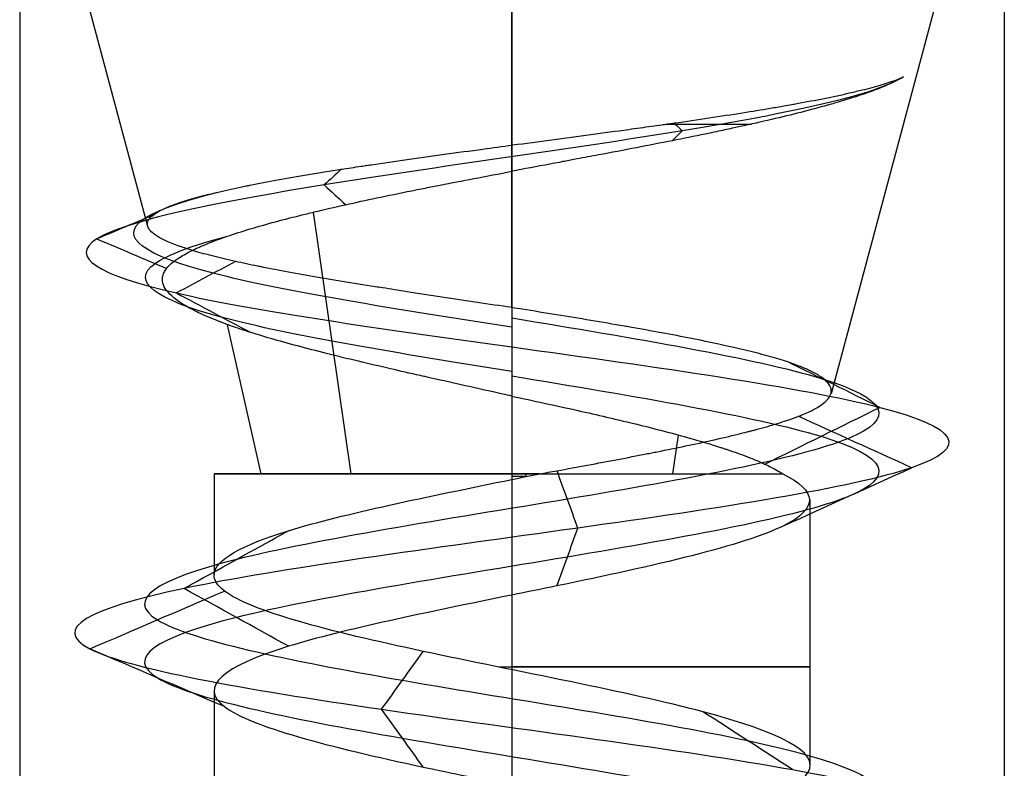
# Model space of a CAD drawing. Header units: millimetres. Extents: x -429 to 422, y -262 to 259.
# Tile 435 of 656: x -134 to -128, y 197 to 202. Entities that reach past the tile are written whole.
import ezdxf

# ---------------------------------------------------------------- set-up
doc = ezdxf.new("R2010")
doc.units = ezdxf.units.MM
doc.layers.add('Default', color=7, linetype='Continuous', true_color=0x000000)

msp = doc.modelspace()

# ---------------------------------------------------------------- linework, layer by layer
at = {"layer": 'Default', "color": 9, "true_color": 0xbebcba}
for p, q in [((-133.347, 200.5283, 776.8222), (-133.8319, 202.3376, 776.8222)), ((-131.1274, 201.0239, 779.1747), (-131.1274, 202.3376, 779.5267)), ((-131.1274, 200.0336, 774.735), (-131.1274, 202.3376, 774.1177)), ((-129.1803, 199.5108, 776.8222), (-128.4229, 202.3376, 776.8222)), ((-132.1073, 199.0212, 778.351), (-132.3379, 200.6155, 778.7107)), ((-132.6562, 199.0212, 775.8423), (-132.8611, 199.9297, 775.7109)), ((-130.1475, 199.0212, 775.2934), (-130.1133, 199.2571, 775.2402)), ((-132.9433, 199.0212, 776.8222), (-132.9427, 198.4078, 776.8222)), ((-131.1274, 199.0212, 775.0063), (-131.1274, 197.8285, 775.0063)), ((-129.3115, 198.862, 776.8222), (-129.3115, 197.2475, 776.8222)), ((-132.9433, 197.702, 776.8222), (-132.9433, 196.0887, 776.8222))]:
    msp.add_line(p, q, dxfattribs=at)
at = {"layer": 'Default', "color": 9, "true_color": 0xbebcba, "extrusion": (0, 1, 0)}
msp.add_arc((131.1274, 776.8222, 201.1519), 2.3868, 113.11621, 127.68407, dxfattribs=at)
at = {"layer": 'Default', "color": 9, "true_color": 0xbebcba, "extrusion": (0, -1, 0)}
for centre, start, end in [((-131.1274, 776.8222, -199.0212), 90, 180), ((-131.1274, 776.8222, -199.0212), 180, 335.32381), ((-131.1274, 776.8222, -199.0212), 84.67619, 90), ((-131.1274, 776.8222, -197.845), 267.44382, 90)]:
    msp.add_arc(centre, 1.8159, start, end, dxfattribs=at)
at = {"layer": 'Default'}
for points in [[(-134.1274, 208.0648, 776.8222), (-134.1274, 201.5648, 776.8222), (-134.1274, 195.0648, 776.8222)], [(-131.1274, 208.0648, 779.8222), (-131.1274, 201.5648, 779.8222), (-131.1274, 195.0648, 779.8222)], [(-131.1274, 208.0648, 773.8222), (-131.1274, 201.5648, 773.8222), (-131.1274, 195.0648, 773.8222)], [(-128.1274, 208.0648, 776.8222), (-128.1274, 201.5648, 776.8222), (-128.1274, 195.0648, 776.8222)]]:
    msp.add_open_spline(points, degree=2, dxfattribs=at)
at = {"layer": 'Default', "color": 9, "true_color": 0xbebcba}
for points, degree in [([(-128.7417, 201.4394, 777.4377), (-128.9116, 201.3297, 778.1504), (-129.9302, 201.1103, 779.4209), (-132.4209, 200.7812, 779.4273), (-134.0123, 200.4521, 777.4611), (-133.4699, 200.123, 774.9482), (-131.92, 199.9036, 774.1698), (-131.1274, 199.7939, 774.1563)], 3), ([(-130.1381, 201.1578, 778.9998), (-130.1223, 201.142, 779.0347), (-130.1065, 201.1261, 779.0695), (-130.0907, 201.1103, 779.1043)], 3), ([(-130.0907, 201.1103, 779.1043), (-130.1105, 201.0905, 779.0607), (-130.1303, 201.0707, 779.0172), (-130.15, 201.0509, 778.9736)], 3), ([(-131.1274, 200.8644, 779.132), (-131.1274, 200.9441, 779.1534), (-131.1274, 201.0239, 779.1747)], 2), ([(-132.1671, 200.877, 778.8917), (-132.2017, 200.845, 778.9607), (-132.2364, 200.8131, 779.0296), (-132.271, 200.7812, 779.0985)], 3), ([(-131.1274, 200.8644, 779.132), (-131.1274, 199.9428, 778.885), (-131.1274, 199.0212, 778.6381)], 2), ([(-132.271, 200.7812, 779.0985), (-132.2277, 200.7413, 779.0123), (-132.1843, 200.7013, 778.926), (-132.141, 200.6614, 778.8397)], 3), ([(-133.3171, 200.5959, 777.2965), (-133.4303, 200.5479, 777.321), (-133.5435, 200.5, 777.3455), (-133.6567, 200.4521, 777.37)], 3), ([(-133.6567, 200.4521, 777.37), (-133.5151, 200.3922, 777.3393), (-133.3736, 200.3323, 777.3087), (-133.232, 200.2723, 777.278)], 3), ([(-132.8122, 200.3148, 775.4633), (-132.9324, 200.2508, 775.3663), (-133.0526, 200.1869, 775.2694), (-133.1728, 200.123, 775.1724)], 3), ([(-133.1728, 200.123, 775.1724), (-133.0226, 200.0431, 775.2936), (-132.8723, 199.9632, 775.4148), (-132.7221, 199.8833, 775.536)], 3), ([(-131.1274, 200.0336, 774.735), (-131.1274, 199.9138, 774.4457), (-131.1274, 199.7939, 774.1563)], 2), ([(-131.1274, 199.9705, 774.5826), (-130.3832, 199.8479, 774.5826), (-128.9076, 199.6027, 775.3829), (-128.7127, 199.2349, 777.9095), (-130.7298, 198.8671, 779.438), (-133.108, 198.4993, 778.5775), (-133.6769, 198.1315, 776.1114), (-131.9147, 197.7638, 774.2956), (-129.4331, 197.396, 774.7891), (-128.5001, 197.0282, 777.1412), (-129.9688, 196.6604, 779.2017), (-132.4965, 196.2926, 779.0871), (-133.7727, 195.9248, 776.9021), (-132.6308, 195.5571, 774.6442), (-130.1146, 195.1893, 774.3771), (-128.5242, 194.8215, 776.3452), (-129.3134, 194.4537, 778.7493), (-131.7607, 194.0859, 779.3918), (-133.6292, 193.7181, 777.6855), (-133.2107, 193.3503, 775.19), (-130.8879, 192.9826, 774.1865), (-128.784, 192.6148, 775.5923), (-128.8222, 192.247, 778.1223), (-130.9676, 191.8792, 779.4639), (-133.259, 191.5114, 778.3907), (-133.6019, 191.1436, 775.8837), (-131.6828, 190.7759, 774.2346), (-129.256, 190.4081, 774.9508), (-128.5398, 190.0403, 777.3777), (-130.1889, 189.6725, 779.2968), (-132.6959, 189.3047, 778.9539), (-133.7691, 188.9369, 776.6624), (-132.4275, 188.5692, 774.517), (-129.8975, 188.2014, 774.4788), (-128.4917, 187.8336, 776.5827), (-129.4952, 187.4658, 778.9055), (-131.9907, 187.098, 779.324), (-133.697, 186.7302, 777.4556), (-133.0544, 186.3624, 775.0082), (-130.6503, 185.9947, 774.219), (-128.6823, 185.6269, 775.8094), (-128.9493, 185.2591, 778.3256), (-131.2073, 184.8913, 779.4675), (-133.3922, 184.5235, 778.1914), (-133.5069, 184.1557, 775.6636), (-131.4464, 183.788, 774.195), (-129.0943, 183.4202, 775.1279), (-128.6007, 183.0524, 777.6096), (-130.4167, 182.6846, 779.3715), (-132.8824, 182.3168, 778.8032), (-133.7438, 181.949, 776.424), (-132.2136, 181.5813, 774.4088), (-129.6905, 181.2135, 774.5997), (-128.4809, 180.8457, 776.8222), (-129.6905, 180.4779, 779.0447), (-132.2136, 180.1101, 779.2356), (-133.7438, 179.7423, 777.2204), (-132.8824, 179.3745, 774.8413), (-130.4167, 179.0068, 774.2729), (-128.6007, 178.639, 776.0349), (-129.0943, 178.2712, 778.5166), (-131.4464, 177.9034, 779.4494), (-133.5069, 177.5356, 777.9808), (-133.3922, 177.1678, 775.4531), (-131.2073, 176.8001, 774.1769), (-128.9493, 176.4323, 775.3188), (-128.6823, 176.0645, 777.835), (-130.6503, 175.6967, 779.4254), (-133.0544, 175.3289, 778.6362), (-133.697, 174.9611, 776.1889), (-131.9907, 174.5934, 774.3205), (-129.4952, 174.2256, 774.7389), (-128.4917, 173.8578, 777.0617), (-129.8975, 173.49, 779.1656), (-132.4275, 173.1222, 779.1274), (-133.7691, 172.7544, 776.982), (-132.6959, 172.3866, 774.6906), (-130.1889, 172.0189, 774.3477), (-128.5398, 171.6511, 776.2668), (-129.256, 171.2833, 778.6936), (-131.6828, 170.9155, 779.4098), (-133.6019, 170.5477, 777.7607), (-133.259, 170.1799, 775.2537), (-130.9676, 169.8122, 774.1805), (-128.8222, 169.4444, 775.5221), (-128.784, 169.0766, 778.0521), (-130.8879, 168.7088, 779.4579), (-133.2107, 168.341, 778.4544), (-133.6292, 167.9732, 775.9589), (-131.7607, 167.6055, 774.2526), (-129.3134, 167.2377, 774.8952), (-128.5242, 166.8699, 777.2993), (-130.1146, 166.5021, 779.2673), (-132.6308, 166.1343, 779.0003), (-133.7727, 165.7665, 776.7423), (-132.4965, 165.3987, 774.5574), (-129.9688, 165.031, 774.4428), (-128.5001, 164.6632, 776.5032), (-129.4331, 164.2954, 778.8553), (-131.9147, 163.9276, 779.3488), (-133.6769, 163.5598, 777.533), (-133.108, 163.192, 775.067), (-130.7298, 162.8243, 774.2064), (-128.7127, 162.4565, 775.7349), (-128.9076, 162.0887, 778.2615), (-130.3832, 161.8435, 779.0619), (-131.1274, 161.7209, 779.0619)], 3), ([(-131.1274, 199.7939, 774.1563), (-130.2416, 199.6713, 774.1563), (-128.4851, 199.4261, 775.109), (-128.2532, 199.0583, 778.1164), (-130.6542, 198.6906, 779.9359), (-133.4849, 198.3228, 778.9115), (-134.1621, 197.955, 775.9761), (-132.0645, 197.5872, 773.8148), (-129.1107, 197.2194, 774.4022), (-128.0001, 196.8516, 777.202), (-129.7484, 196.4839, 779.6545), (-132.7571, 196.1161, 779.5181), (-134.2761, 195.7483, 776.9174), (-132.9169, 195.3805, 774.2297), (-129.9219, 195.0127, 773.9118), (-128.0288, 194.6449, 776.2544), (-128.9682, 194.2772, 779.116), (-131.8813, 193.9094, 779.8809), (-134.1053, 193.5416, 777.8498), (-133.6072, 193.1738, 774.8794), (-130.8423, 192.806, 773.6849), (-128.338, 192.4382, 775.3582), (-128.3835, 192.0704, 778.3698), (-130.9372, 191.7027, 779.9667), (-133.6647, 191.3349, 778.6892), (-134.0729, 190.9671, 775.7051), (-131.7886, 190.5993, 773.7422), (-128.8999, 190.2315, 774.5947), (-128.0474, 189.8637, 777.4834), (-130.0103, 189.496, 779.7677), (-132.9944, 189.1282, 779.3595), (-134.2718, 188.7604, 776.632), (-132.6749, 188.3926, 774.0783), (-129.6634, 188.0248, 774.0329), (-127.9901, 187.657, 776.5371), (-129.1846, 187.2893, 779.302), (-132.155, 186.9215, 779.8001), (-134.186, 186.5537, 777.5761), (-133.4212, 186.1859, 774.663), (-130.5596, 185.8181, 773.7236), (-128.217, 185.4503, 775.6167), (-128.5348, 185.0825, 778.6117), (-131.2225, 184.7148, 779.971), (-133.8233, 184.347, 778.4519), (-133.9597, 183.9792, 775.4432), (-131.5071, 183.6114, 773.695), (-128.7074, 183.2436, 774.8054), (-128.1198, 182.8758, 777.7594), (-130.2815, 182.5081, 779.8567), (-133.2164, 182.1403, 779.1802), (-134.2417, 181.7725, 776.3482), (-132.4203, 181.4047, 773.9496), (-129.417, 181.0369, 774.1768), (-127.9772, 180.6691, 776.8222), (-129.417, 180.3014, 779.4676), (-132.4203, 179.9336, 779.6949), (-134.2417, 179.5658, 777.2962), (-133.2164, 179.198, 774.4643), (-130.2815, 178.8302, 773.7877), (-128.1198, 178.4624, 775.885), (-128.7074, 178.0946, 778.839), (-131.5071, 177.7269, 779.9494), (-133.9597, 177.3591, 778.2013), (-133.8233, 176.9913, 775.1925), (-131.2225, 176.6235, 773.6735), (-128.5348, 176.2557, 775.0327), (-128.217, 175.8879, 778.0277), (-130.5596, 175.5202, 779.9208), (-133.4212, 175.1524, 778.9814), (-134.186, 174.7846, 776.0683), (-132.155, 174.4168, 773.8443), (-129.1846, 174.049, 774.3424), (-127.9901, 173.6812, 777.1073), (-129.6634, 173.3134, 779.6116), (-132.6749, 172.9457, 779.5661), (-134.2718, 172.5779, 777.0124), (-132.9944, 172.2101, 774.2849), (-130.0103, 171.8423, 773.8767), (-128.0474, 171.4745, 776.161), (-128.8999, 171.1067, 779.0497), (-131.7886, 170.739, 779.9022), (-134.0729, 170.3712, 777.9393), (-133.6647, 170.0034, 774.9552), (-130.9372, 169.6356, 773.6778), (-128.3835, 169.2678, 775.2747), (-128.338, 168.9, 778.2862), (-130.8423, 168.5323, 779.9595), (-133.6072, 168.1645, 778.765), (-134.1053, 167.7967, 775.7946), (-131.8813, 167.4289, 773.7636), (-128.9682, 167.0611, 774.5284), (-128.0288, 166.6933, 777.3901), (-129.9219, 166.3255, 779.7326), (-132.9169, 165.9578, 779.4148), (-134.2761, 165.59, 776.7271), (-132.7571, 165.2222, 774.1263), (-129.7484, 164.8544, 773.9899), (-128.0001, 164.4866, 776.4425), (-129.1107, 164.1188, 779.2422), (-132.0645, 163.7511, 779.8297), (-134.1621, 163.3833, 777.6683), (-133.4849, 163.0155, 774.7329), (-130.6542, 162.6477, 773.7086), (-128.2532, 162.2799, 775.528), (-128.4851, 161.9121, 778.5354), (-130.2416, 161.6669, 779.4881), (-131.1274, 161.5444, 779.4881)], 3), ([(-131.1274, 199.7939, 774.1563), (-131.1274, 199.6441, 774.5179), (-131.1274, 199.4944, 774.8795)], 2), ([(-128.8856, 199.4261, 775.3721), (-129.0727, 199.5183, 775.4931), (-129.2598, 199.6105, 775.6141), (-129.4469, 199.7026, 775.7351)], 3), ([(-131.1274, 199.6174, 774.5826), (-130.3832, 199.4948, 774.5826), (-128.9076, 199.2496, 775.3829), (-128.7127, 198.8818, 777.9095), (-130.7299, 198.514, 779.438), (-133.108, 198.1462, 778.5775), (-133.6769, 197.7784, 776.1114), (-131.9146, 197.4107, 774.2956), (-129.4331, 197.0429, 774.7891), (-128.5002, 196.6751, 777.1412), (-129.9689, 196.3073, 779.2016), (-132.4965, 195.9395, 779.087), (-133.7727, 195.5717, 776.9021), (-132.6308, 195.2039, 774.6442), (-130.1146, 194.8362, 774.3772), (-128.5242, 194.4684, 776.3452), (-129.3134, 194.1006, 778.7492), (-131.7607, 193.7328, 779.3918), (-133.6291, 193.365, 777.6855), (-133.2107, 192.9972, 775.1901), (-130.8879, 192.6295, 774.1866), (-128.784, 192.2617, 775.5923), (-128.8222, 191.8939, 778.1223), (-130.9676, 191.5261, 779.4639), (-133.259, 191.1583, 778.3907), (-133.6019, 190.7905, 775.8838), (-131.6828, 190.4228, 774.2347), (-129.256, 190.055, 774.9509), (-128.5398, 189.6872, 777.3777), (-130.1889, 189.3194, 779.2967), (-132.6959, 188.9516, 778.9538), (-133.7691, 188.5838, 776.6624), (-132.4275, 188.216, 774.5171), (-129.8975, 187.8483, 774.4789), (-128.4918, 187.4805, 776.5827), (-129.4952, 187.1127, 778.9055), (-131.9907, 186.7449, 779.3239), (-133.697, 186.3771, 777.4556), (-133.0544, 186.0093, 775.0082), (-130.6503, 185.6416, 774.2191), (-128.6823, 185.2738, 775.8094), (-128.9494, 184.906, 778.3256), (-131.2073, 184.5382, 779.4675), (-133.3922, 184.1704, 778.1913), (-133.5068, 183.8026, 775.6637), (-131.4464, 183.4348, 774.195), (-129.0944, 183.0671, 775.1279), (-128.6007, 182.6993, 777.6096), (-130.4167, 182.3315, 779.3715), (-132.8823, 181.9637, 778.8031), (-133.7438, 181.5959, 776.424), (-132.2135, 181.2281, 774.4089), (-129.6905, 180.8604, 774.5998), (-128.4809, 180.4926, 776.8222), (-129.6905, 180.1248, 779.0447), (-132.2135, 179.757, 779.2356), (-133.7438, 179.3892, 777.2204), (-132.8823, 179.0214, 774.8413), (-130.4167, 178.6537, 774.2729), (-128.6007, 178.2859, 776.0349), (-129.0944, 177.9181, 778.5165), (-131.4464, 177.5503, 779.4494), (-133.5068, 177.1825, 777.9808), (-133.3922, 176.8147, 775.4531), (-131.2073, 176.4469, 774.1769), (-128.9494, 176.0792, 775.3188), (-128.6823, 175.7114, 777.835), (-130.6503, 175.3436, 779.4254), (-133.0544, 174.9758, 778.6362), (-133.697, 174.608, 776.1889), (-131.9907, 174.2402, 774.3205), (-129.4952, 173.8725, 774.7389), (-128.4918, 173.5047, 777.0617), (-129.8975, 173.1369, 779.1656), (-132.4275, 172.7691, 779.1274), (-133.7691, 172.4013, 776.982), (-132.6959, 172.0335, 774.6906), (-130.1889, 171.6658, 774.3477), (-128.5398, 171.298, 776.2668), (-129.256, 170.9302, 778.6936), (-131.6828, 170.5624, 779.4098), (-133.6019, 170.1946, 777.7607), (-133.259, 169.8268, 775.2537), (-130.9676, 169.459, 774.1805), (-128.8222, 169.0913, 775.5221), (-128.784, 168.7235, 778.0521), (-130.8879, 168.3557, 779.4579), (-133.2107, 167.9879, 778.4544), (-133.6291, 167.6201, 775.9589), (-131.7607, 167.2523, 774.2526), (-129.3134, 166.8846, 774.8952), (-128.5242, 166.5168, 777.2993), (-130.1146, 166.149, 779.2673), (-132.6308, 165.7812, 779.0002), (-133.7727, 165.4134, 776.7423), (-132.4965, 165.0456, 774.5574), (-129.9689, 164.6779, 774.4428), (-128.5002, 164.3101, 776.5032), (-129.4331, 163.9423, 778.8553), (-131.9146, 163.5745, 779.3488), (-133.6769, 163.2067, 777.533), (-133.108, 162.8389, 775.067), (-130.7299, 162.4711, 774.2064), (-128.7127, 162.1034, 775.7349), (-128.9076, 161.7356, 778.2615), (-130.3832, 161.4904, 779.0618), (-131.1274, 161.3678, 779.0618)], 3), ([(-129.5905, 199.0789, 775.8281), (-129.3556, 199.1946, 775.6761), (-129.1206, 199.3104, 775.5241), (-128.8856, 199.4261, 775.3721)], 3), ([(-128.692, 199.0583, 777.9184), (-128.9223, 199.1628, 777.8148), (-129.1526, 199.2672, 777.7111), (-129.383, 199.3716, 777.6074)], 3), ([(-131.1274, 199.0212, 778.6381), (-131.1274, 199.0041, 778.6381), (-131.1274, 198.9869, 778.6381)], 2), ([(-131.1274, 198.9869, 778.6381), (-131.0704, 198.9985, 778.6381), (-131.0145, 199.0098, 778.6356), (-130.9589, 199.0212, 778.6303)], 3), ([(-131.0431, 199.0212, 778.6361), (-131.0431, 199.0126, 778.6361), (-131.0431, 199.0041, 778.6361)], 2), ([(-130.7258, 198.6906, 779.4619), (-130.7682, 198.807, 779.1836), (-130.8105, 198.9234, 778.9053), (-130.8528, 199.0398, 778.627)], 3), ([(-129.4694, 198.7059, 777.5685), (-129.2103, 198.8234, 777.6851), (-128.9511, 198.9409, 777.8018), (-128.692, 199.0583, 777.9184)], 3), ([(-133.126, 198.3228, 778.593), (-132.9134, 198.4402, 778.4047), (-132.7009, 198.5577, 778.2163), (-132.4883, 198.6751, 778.028)], 3), ([(-130.854, 198.3381, 778.6192), (-130.8113, 198.4556, 778.9001), (-130.7685, 198.5731, 779.181), (-130.7258, 198.6906, 779.4619)], 3), ([(-133.6996, 197.955, 776.1051), (-133.4262, 198.0724, 776.1814), (-133.1527, 198.1898, 776.2576), (-132.8793, 198.3072, 776.3338)], 3), ([(-132.4883, 197.9705, 778.028), (-132.7009, 198.0879, 778.2164), (-132.9135, 198.2053, 778.4047), (-133.126, 198.3228, 778.593)], 3), ([(-131.1274, 198.2828, 778.6381), (-131.1274, 197.4758, 778.6381), (-131.1274, 196.6688, 778.6381)], 2), ([(-132.8795, 197.6029, 776.3338), (-133.1529, 197.7203, 776.2575), (-133.4262, 197.8376, 776.1813), (-133.6996, 197.955, 776.1051)], 3), ([(-131.9218, 197.5872, 774.2729), (-131.8373, 197.7046, 774.544), (-131.7528, 197.8221, 774.8151), (-131.6684, 197.9395, 775.0861)], 3), ([(-131.6687, 197.2354, 775.0852), (-131.753, 197.3526, 774.8144), (-131.8374, 197.4699, 774.5437), (-131.9218, 197.5872, 774.2729)], 3), ([(-129.4179, 197.2194, 774.7709), (-129.5998, 197.3369, 774.9892), (-129.7817, 197.4544, 775.2074), (-129.9636, 197.5719, 775.4257)], 3)]:
    msp.add_open_spline(points, degree=degree, dxfattribs=at)
for points, knots in [([(-128.7417, 201.4394, 777.4377), (-128.7648, 201.4255, 777.5127), (-128.7918, 201.4116, 777.5864), (-128.8222, 201.3977, 777.6585), (-128.8538, 201.3833, 777.7333), (-128.8891, 201.3689, 777.8063), (-128.9279, 201.3545, 777.8775), (-128.967, 201.34, 777.9491), (-129.0097, 201.3254, 778.0188), (-129.0558, 201.3108, 778.0863), (-129.0895, 201.3001, 778.1357), (-129.1249, 201.2894, 778.1838), (-129.1621, 201.2786, 778.2308), (-129.1746, 201.275, 778.2465), (-129.1873, 201.2714, 778.2621), (-129.2001, 201.2678, 778.2775), (-129.2079, 201.2656, 778.2868), (-129.2157, 201.2635, 778.296), (-129.2235, 201.2613, 778.3052), (-129.276, 201.2468, 778.3664), (-129.3312, 201.2323, 778.4248), (-129.3891, 201.2178, 778.4804), (-129.4468, 201.2033, 778.5359), (-129.5072, 201.1888, 778.5885), (-129.5699, 201.1742, 778.6379), (-129.6318, 201.1599, 778.6867), (-129.696, 201.1455, 778.7325), (-129.7624, 201.131, 778.7749), (-129.7931, 201.1243, 778.7945), (-129.8241, 201.1177, 778.8134), (-129.8556, 201.111, 778.8315), (-129.8743, 201.107, 778.8422), (-129.8931, 201.1031, 778.8527), (-129.9121, 201.0991, 778.8629), (-129.9249, 201.0964, 778.8699), (-129.9379, 201.0937, 778.8767), (-129.9509, 201.091, 778.8834), (-130.0158, 201.0775, 778.9167), (-130.0822, 201.0641, 778.9469), (-130.1498, 201.0506, 778.9736), (-130.2215, 201.0363, 779.002), (-130.2946, 201.022, 779.0266), (-130.3689, 201.0077, 779.0474), (-130.4449, 200.993, 779.0687), (-130.5221, 200.9783, 779.0861), (-130.6001, 200.9636, 779.0995), (-130.6434, 200.9554, 779.107), (-130.6869, 200.9472, 779.1133), (-130.7306, 200.939, 779.1183), (-130.7568, 200.934, 779.1213), (-130.783, 200.9291, 779.1239), (-130.8094, 200.9242, 779.1261), (-130.8192, 200.9223, 779.1269), (-130.829, 200.9205, 779.1276), (-130.8389, 200.9186, 779.1283), (-130.9165, 200.9041, 779.1337), (-130.9943, 200.8895, 779.1353), (-131.0719, 200.875, 779.1332), (-131.09, 200.8716, 779.1327), (-131.1081, 200.8682, 779.132), (-131.1274, 200.8644, 779.132)], [-4.145818, -4.145818, -4.145818, -4.145818, -3.836571, -3.836571, -3.836571, -3.516721, -3.516721, -3.516721, -3.19456, -3.19456, -3.19456, -2.958659, -2.958659, -2.958659, -2.879417, -2.879417, -2.879417, -2.831762, -2.831762, -2.831762, -2.514562, -2.514562, -2.514562, -2.198864, -2.198864, -2.198864, -1.887719, -1.887719, -1.887719, -1.744247, -1.744247, -1.744247, -1.65928, -1.65928, -1.65928, -1.601489, -1.601489, -1.601489, -1.313839, -1.313839, -1.313839, -1.009245, -1.009245, -1.009245, -0.696967, -0.696967, -0.696967, -0.523376, -0.523376, -0.523376, -0.419215, -0.419215, -0.419215, -0.380247, -0.380247, -0.380247, -0.073117, -0.073117, -0.073117, 0, 0, 0, 0]), ([(-131.1274, 201.0239, 779.1747), (-131.1254, 201.0242, 779.1738), (-131.1247, 201.0243, 779.1738), (-131.124, 201.0244, 779.1738), (-131.044, 201.035, 779.1766), (-130.9641, 201.0457, 779.1754), (-130.8845, 201.0563, 779.1704), (-130.805, 201.0669, 779.1654), (-130.7258, 201.0775, 779.1565), (-130.6473, 201.0881, 779.1436), (-130.5699, 201.0985, 779.131), (-130.4932, 201.1089, 779.1146), (-130.4175, 201.1193, 779.0944), (-130.37, 201.1258, 779.0817), (-130.3228, 201.1323, 779.0675), (-130.2762, 201.1388, 779.0517), (-130.2558, 201.1417, 779.0448), (-130.2354, 201.1445, 779.0377), (-130.2152, 201.1474, 779.0302), (-130.2032, 201.1491, 779.0258), (-130.1913, 201.1508, 779.0212), (-130.1794, 201.1525, 779.0166), (-130.1655, 201.1544, 779.0112), (-130.1516, 201.1564, 779.0056), (-130.1378, 201.1584, 778.9999), (-130.0658, 201.1687, 778.9703), (-129.9955, 201.179, 778.9369), (-129.9272, 201.1892, 778.9), (-129.8568, 201.1998, 778.8621), (-129.7884, 201.2103, 778.8205), (-129.7222, 201.2208, 778.7756), (-129.6643, 201.23, 778.7363), (-129.608, 201.2392, 778.6944), (-129.5535, 201.2483, 778.65), (-129.5255, 201.253, 778.6272), (-129.498, 201.2578, 778.6038), (-129.4709, 201.2625, 778.5797), (-129.4543, 201.2654, 778.5649), (-129.4378, 201.2683, 778.5498), (-129.4215, 201.2712, 778.5345), (-129.4119, 201.2729, 778.5254), (-129.4022, 201.2747, 778.5162), (-129.3927, 201.2764, 778.507), (-129.3342, 201.287, 778.4502), (-129.2785, 201.2976, 778.3906), (-129.2258, 201.3081, 778.3285), (-129.1708, 201.3191, 778.2636), (-129.1191, 201.3301, 778.1959), (-129.0709, 201.3411, 778.1257), (-129.0561, 201.3444, 778.1042), (-129.0417, 201.3478, 778.0825), (-129.0276, 201.3512, 778.0606), (-129.0162, 201.3539, 778.0427), (-129.0049, 201.3566, 778.0248), (-128.9939, 201.3593, 778.0066), (-128.9514, 201.3699, 777.9365), (-128.9124, 201.3804, 777.8645), (-128.8772, 201.3909, 777.7907), (-128.8427, 201.4012, 777.7185), (-128.8118, 201.4114, 777.6446), (-128.7847, 201.4217, 777.5694), (-128.7691, 201.4276, 777.5259), (-128.7547, 201.4335, 777.482), (-128.7417, 201.4394, 777.4377)], [-4.147836, -4.147836, -4.147836, -4.147836, -4.143142, -4.143142, -4.143142, -3.830207, -3.830207, -3.830207, -3.518241, -3.518241, -3.518241, -3.211204, -3.211204, -3.211204, -3.018406, -3.018406, -3.018406, -2.93403, -2.93403, -2.93403, -2.883995, -2.883995, -2.883995, -2.825511, -2.825511, -2.825511, -2.520907, -2.520907, -2.520907, -2.207682, -2.207682, -2.207682, -1.933053, -1.933053, -1.933053, -1.791441, -1.791441, -1.791441, -1.704077, -1.704077, -1.704077, -1.652038, -1.652038, -1.652038, -1.332918, -1.332918, -1.332918, -0.999628, -0.999628, -0.999628, -0.897575, -0.897575, -0.897575, -0.814621, -0.814621, -0.814621, -0.49401, -0.49401, -0.49401, -0.18083, -0.18083, -0.18083, 0, 0, 0, 0]), ([(-133.347, 200.5283, 776.8222), (-133.3474, 200.5297, 776.832), (-133.3478, 200.5311, 776.8417), (-133.3481, 200.5325, 776.8515), (-133.3506, 200.5433, 776.9278), (-133.3491, 200.554, 777.0039), (-133.3437, 200.5648, 777.0796), (-133.3385, 200.5751, 777.1524), (-133.3296, 200.5854, 777.2248), (-133.317, 200.5956, 777.2965), (-133.3039, 200.6063, 777.3708), (-133.2867, 200.6169, 777.4444), (-133.2658, 200.6275, 777.517), (-133.2554, 200.6328, 777.553), (-133.244, 200.638, 777.5888), (-133.2317, 200.6433, 777.6243), (-133.2259, 200.6458, 777.6412), (-133.2198, 200.6483, 777.6581), (-133.2136, 200.6508, 777.6749), (-133.2095, 200.6524, 777.6857), (-133.2054, 200.654, 777.6965), (-133.2012, 200.6557, 777.7072), (-133.1734, 200.6663, 777.7785), (-133.142, 200.677, 777.8482), (-133.1072, 200.6876, 777.9162), (-133.0719, 200.6984, 777.985), (-133.0333, 200.7091, 778.052), (-132.9914, 200.7198, 778.1171), (-132.9495, 200.7304, 778.182), (-132.9045, 200.7411, 778.2449), (-132.8564, 200.7518, 778.3055), (-132.8328, 200.757, 778.3353), (-132.8084, 200.7622, 778.3646), (-132.7833, 200.7675, 778.3932), (-132.7716, 200.7699, 778.4067), (-132.7597, 200.7724, 778.4199), (-132.7476, 200.7748, 778.4331), (-132.7401, 200.7764, 778.4413), (-132.7325, 200.7779, 778.4495), (-132.7249, 200.7794, 778.4576), (-132.671, 200.7902, 778.5148), (-132.6145, 200.801, 778.5691), (-132.5555, 200.8117, 778.6203), (-132.4956, 200.8225, 778.6722), (-132.4331, 200.8334, 778.721), (-132.3683, 200.8442, 778.7663), (-132.3035, 200.855, 778.8116), (-132.2364, 200.8658, 778.8535), (-132.167, 200.8766, 778.8916), (-132.1275, 200.8827, 778.9133), (-132.0872, 200.8889, 778.9338), (-132.0462, 200.8951, 778.9531), (-132.0359, 200.8966, 778.9579), (-132.0255, 200.8982, 778.9627), (-132.0151, 200.8997, 778.9674), (-132.0047, 200.9013, 778.9721), (-131.9943, 200.9028, 778.9767), (-131.9838, 200.9044, 778.9813), (-131.9127, 200.9149, 779.0121), (-131.84, 200.9254, 779.0392), (-131.7662, 200.9359, 779.0625), (-131.6914, 200.9466, 779.0863), (-131.6153, 200.9572, 779.1062), (-131.5384, 200.9677, 779.1223), (-131.4611, 200.9784, 779.1385), (-131.383, 200.989, 779.1509), (-131.3043, 200.9996, 779.1594), (-131.2456, 201.0075, 779.1658), (-131.1866, 201.0154, 779.1701), (-131.1274, 201.0239, 779.1747)], [4.427155, 4.427155, 4.427155, 4.427155, 4.465455, 4.465455, 4.465455, 4.763943, 4.763943, 4.763943, 5.049779, 5.049779, 5.049779, 5.345905, 5.345905, 5.345905, 5.493009, 5.493009, 5.493009, 5.563345, 5.563345, 5.563345, 5.608544, 5.608544, 5.608544, 5.908181, 5.908181, 5.908181, 6.211351, 6.211351, 6.211351, 6.514458, 6.514458, 6.514458, 6.66363, 6.66363, 6.66363, 6.73349, 6.73349, 6.73349, 6.777165, 6.777165, 6.777165, 7.084233, 7.084233, 7.084233, 7.394571, 7.394571, 7.394571, 7.704545, 7.704545, 7.704545, 7.881674, 7.881674, 7.881674, 7.926484, 7.926484, 7.926484, 7.971096, 7.971096, 7.971096, 8.274718, 8.274718, 8.274718, 8.582594, 8.582594, 8.582594, 8.89231, 8.89231, 8.89231, 9.124255, 9.124255, 9.124255, 9.124255]), ([(-131.1274, 199.4944, 774.8795), (-131.1463, 199.4986, 774.8784), (-131.1652, 199.5028, 774.8776), (-131.1841, 199.5071, 774.877), (-131.2517, 199.5222, 774.875), (-131.3193, 199.5373, 774.8768), (-131.3867, 199.5523, 774.8821), (-131.4553, 199.5676, 774.8875), (-131.5237, 199.5829, 774.8965), (-131.5916, 199.5982, 774.9092), (-131.6041, 199.601, 774.9115), (-131.6166, 199.6038, 774.9139), (-131.629, 199.6066, 774.9165), (-131.6484, 199.6109, 774.9205), (-131.6676, 199.6153, 774.9248), (-131.6868, 199.6196, 774.9293), (-131.7479, 199.6334, 774.9438), (-131.8082, 199.6472, 774.9611), (-131.8677, 199.6609, 774.9811), (-131.9341, 199.6763, 775.0035), (-131.9995, 199.6916, 775.0293), (-132.0635, 199.7068, 775.0584), (-132.0745, 199.7095, 775.0634), (-132.0855, 199.7121, 775.0685), (-132.0965, 199.7148, 775.0738), (-132.1184, 199.72, 775.0842), (-132.1402, 199.7253, 775.095), (-132.1617, 199.7306, 775.1062), (-132.1861, 199.7365, 775.1189), (-132.2103, 199.7425, 775.1321), (-132.2342, 199.7484, 775.1458), (-132.2958, 199.7638, 775.181), (-132.3555, 199.7791, 775.2194), (-132.413, 199.7943, 775.2607), (-132.4701, 199.8095, 775.3018), (-132.5251, 199.8246, 775.3458), (-132.5776, 199.8397, 775.3927), (-132.6282, 199.8542, 775.4378), (-132.6764, 199.8687, 775.4857), (-132.7221, 199.8832, 775.536), (-132.7302, 199.8858, 775.545), (-132.7382, 199.8884, 775.554), (-132.7462, 199.891, 775.563), (-132.7589, 199.8951, 775.5777), (-132.7715, 199.8992, 775.5925), (-132.7838, 199.9034, 775.6075), (-132.8038, 199.9101, 775.6318), (-132.8231, 199.9167, 775.6566), (-132.8419, 199.9234, 775.6818), (-132.8793, 199.9368, 775.7323), (-132.9144, 199.95, 775.7845), (-132.947, 199.9633, 775.8382), (-132.9841, 199.9783, 775.8993), (-133.018, 199.9934, 775.9624), (-133.0487, 200.0084, 776.0272), (-133.0796, 200.0234, 776.0924), (-133.1072, 200.0385, 776.1593), (-133.1315, 200.0535, 776.2276), (-133.1353, 200.0559, 776.2382), (-133.139, 200.0582, 776.2488), (-133.1426, 200.0605, 776.2595), (-133.146, 200.0628, 776.2697), (-133.1494, 200.065, 776.2799), (-133.1527, 200.0672, 776.2901), (-133.1655, 200.0759, 776.33), (-133.1772, 200.0846, 776.3703), (-133.1877, 200.0932, 776.4108), (-133.2062, 200.1084, 776.4819), (-133.221, 200.1235, 776.5539), (-133.2322, 200.1385, 776.6264), (-133.2434, 200.1535, 776.6989), (-133.2509, 200.1685, 776.7719), (-133.2547, 200.1835, 776.8451), (-133.2584, 200.1983, 776.9171), (-133.2585, 200.213, 776.9894), (-133.2548, 200.2277, 777.0616), (-133.2543, 200.2297, 777.0714), (-133.2537, 200.2317, 777.0812), (-133.2531, 200.2337, 777.091), (-133.2515, 200.2385, 777.1147), (-133.2496, 200.2433, 777.1384), (-133.2472, 200.2482, 777.162), (-133.2433, 200.2561, 777.2009), (-133.2383, 200.264, 777.2397), (-133.2322, 200.272, 777.2782), (-133.2218, 200.2853, 777.3431), (-133.2083, 200.2986, 777.4074), (-133.1918, 200.3118, 777.4709), (-133.1734, 200.3265, 777.5415), (-133.1513, 200.3412, 777.6112), (-133.1257, 200.3559, 777.6797), (-133.0996, 200.3708, 777.7494), (-133.0699, 200.3857, 777.8178), (-133.0367, 200.4005, 777.8848), (-133.0298, 200.4037, 777.8988), (-133.0227, 200.4068, 777.9128), (-133.0154, 200.4099, 777.9266), (-133.0083, 200.413, 777.9404), (-133.0009, 200.416, 777.9541), (-132.9935, 200.4191, 777.9677), (-132.9766, 200.4261, 777.9984), (-132.959, 200.433, 778.0288), (-132.9408, 200.44, 778.0587), (-132.9013, 200.4549, 778.1233), (-132.8587, 200.4698, 778.1859), (-132.8131, 200.4847, 778.2462), (-132.7674, 200.4996, 778.3066), (-132.7187, 200.5144, 778.3649), (-132.6671, 200.5293, 778.4206), (-132.6162, 200.544, 778.4756), (-132.5625, 200.5586, 778.5282), (-132.5063, 200.5733, 778.578), (-132.4978, 200.5755, 778.5855), (-132.4892, 200.5777, 778.593), (-132.4806, 200.5799, 778.6004), (-132.4605, 200.5851, 778.6177), (-132.4401, 200.5902, 778.6345), (-132.4194, 200.5953, 778.651), (-132.391, 200.6024, 778.6737), (-132.3621, 200.6095, 778.6956), (-132.3327, 200.6165, 778.7168), (-132.271, 200.6313, 778.7613), (-132.207, 200.646, 778.8024), (-132.1411, 200.6607, 778.84), (-132.0798, 200.6743, 778.8748), (-132.0168, 200.6879, 778.9066), (-131.9524, 200.7015, 778.9353), (-131.8827, 200.7162, 778.9663), (-131.8114, 200.7309, 778.9936), (-131.7386, 200.7455, 779.0174), (-131.7272, 200.7478, 779.0211), (-131.7159, 200.7501, 779.0247), (-131.7045, 200.7524, 779.0282), (-131.6881, 200.7556, 779.0333), (-131.6717, 200.7589, 779.0381), (-131.6552, 200.7622, 779.0428), (-131.6252, 200.7681, 779.0514), (-131.5949, 200.7741, 779.0593), (-131.5646, 200.78, 779.0667), (-131.4973, 200.7932, 779.0829), (-131.4293, 200.8063, 779.0961), (-131.3608, 200.8194, 779.1064), (-131.2835, 200.8342, 779.118), (-131.2056, 200.849, 779.1257), (-131.1274, 200.8644, 779.132)], [0, 0, 0, 0, 0.075342, 0.075342, 0.075342, 0.344204, 0.344204, 0.344204, 0.618535, 0.618535, 0.618535, 0.669032, 0.669032, 0.669032, 0.747519, 0.747519, 0.747519, 0.996933, 0.996933, 0.996933, 1.275935, 1.275935, 1.275935, 1.32422, 1.32422, 1.32422, 1.420637, 1.420637, 1.420637, 1.530012, 1.530012, 1.530012, 1.811672, 1.811672, 1.811672, 2.091163, 2.091163, 2.091163, 2.360831, 2.360831, 2.360831, 2.408668, 2.408668, 2.408668, 2.485793, 2.485793, 2.485793, 2.610572, 2.610572, 2.610572, 2.860012, 2.860012, 2.860012, 3.144007, 3.144007, 3.144007, 3.430966, 3.430966, 3.430966, 3.475565, 3.475565, 3.475565, 3.518101, 3.518101, 3.518101, 3.684252, 3.684252, 3.684252, 3.975423, 3.975423, 3.975423, 4.266036, 4.266036, 4.266036, 4.55221, 4.55221, 4.55221, 4.591115, 4.591115, 4.591115, 4.685214, 4.685214, 4.685214, 4.839976, 4.839976, 4.839976, 5.100087, 5.100087, 5.100087, 5.389582, 5.389582, 5.389582, 5.68481, 5.68481, 5.68481, 5.746727, 5.746727, 5.746727, 5.80812, 5.80812, 5.80812, 5.946963, 5.946963, 5.946963, 6.246308, 6.246308, 6.246308, 6.546509, 6.546509, 6.546509, 6.843548, 6.843548, 6.843548, 6.888461, 6.888461, 6.888461, 6.99315, 6.99315, 6.99315, 7.136666, 7.136666, 7.136666, 7.437243, 7.437243, 7.437243, 7.716131, 7.716131, 7.716131, 8.01821, 8.01821, 8.01821, 8.065333, 8.065333, 8.065333, 8.132993, 8.132993, 8.132993, 8.256513, 8.256513, 8.256513, 8.530133, 8.530133, 8.530133, 8.839684, 8.839684, 8.839684, 8.839684]), ([(-131.1274, 199.9138, 774.4457), (-131.834, 200.0235, 774.4592), (-133.2127, 200.2429, 775.1559), (-133.6093, 200.5169, 777.017), (-133.1393, 200.6812, 777.9481), (-132.9276, 200.7358, 778.2113)], [0, 0, 0, 0, 0.891985, 1.78397, 2.228072, 2.228072, 2.228072, 2.228072]), ([(-131.1274, 200.0336, 774.735), (-131.198, 200.0443, 774.7322), (-131.2685, 200.0549, 774.7331), (-131.3386, 200.0655, 774.7377), (-131.411, 200.0764, 774.7424), (-131.4831, 200.0873, 774.751), (-131.5546, 200.0981, 774.7633), (-131.6265, 200.109, 774.7756), (-131.6978, 200.1199, 774.7917), (-131.7683, 200.1308, 774.8114), (-131.8184, 200.1386, 774.8254), (-131.868, 200.1463, 774.8412), (-131.9171, 200.1541, 774.8588), (-131.9316, 200.1563, 774.864), (-131.9461, 200.1586, 774.8693), (-131.9604, 200.1609, 774.8748), (-132.0295, 200.1719, 774.9012), (-132.0971, 200.1828, 774.931), (-132.163, 200.1937, 774.9641), (-132.2288, 200.2045, 774.9971), (-132.2929, 200.2154, 775.0334), (-132.355, 200.2262, 775.0729), (-132.4162, 200.2369, 775.1117), (-132.4755, 200.2475, 775.1536), (-132.5325, 200.2582, 775.1984), (-132.5577, 200.2629, 775.2183), (-132.5826, 200.2676, 775.2387), (-132.607, 200.2723, 775.2598), (-132.6222, 200.2753, 775.2729), (-132.6373, 200.2782, 775.2863), (-132.6522, 200.2812, 775.2999), (-132.6603, 200.2828, 775.3074), (-132.6684, 200.2844, 775.3148), (-132.6764, 200.286, 775.3224), (-132.7239, 200.2956, 775.3673), (-132.7693, 200.3052, 775.4143), (-132.8122, 200.3147, 775.4634), (-132.8601, 200.3253, 775.5182), (-132.905, 200.3359, 775.5756), (-132.9468, 200.3465, 775.6352), (-132.9884, 200.3571, 775.6943), (-133.0269, 200.3675, 775.7557), (-133.0623, 200.378, 775.819), (-133.0787, 200.3829, 775.8483), (-133.0944, 200.3877, 775.878), (-133.1094, 200.3926, 775.908), (-133.1189, 200.3956, 775.927), (-133.1282, 200.3987, 775.9461), (-133.1371, 200.4017, 775.9653), (-133.1437, 200.404, 775.9794), (-133.1501, 200.4062, 775.9935), (-133.1563, 200.4085, 776.0077), (-133.1867, 200.4193, 776.0766), (-133.2135, 200.4301, 776.147), (-133.2368, 200.4408, 776.2185), (-133.2603, 200.4516, 776.2906), (-133.2802, 200.4625, 776.3638), (-133.2964, 200.4733, 776.4379), (-133.3118, 200.4835, 776.5083), (-133.324, 200.4937, 776.5794), (-133.3327, 200.504, 776.651), (-133.3395, 200.512, 776.7072), (-133.3443, 200.52, 776.7637), (-133.3469, 200.5281, 776.8204), (-133.347, 200.5282, 776.821), (-133.347, 200.5282, 776.8216), (-133.347, 200.5283, 776.8222)], [-9.124255, -9.124255, -9.124255, -9.124255, -8.847521, -8.847521, -8.847521, -8.562669, -8.562669, -8.562669, -8.275865, -8.275865, -8.275865, -8.071348, -8.071348, -8.071348, -8.01094, -8.01094, -8.01094, -7.721153, -7.721153, -7.721153, -7.432151, -7.432151, -7.432151, -7.147631, -7.147631, -7.147631, -7.021369, -7.021369, -7.021369, -6.942199, -6.942199, -6.942199, -6.899099, -6.899099, -6.899099, -6.642862, -6.642862, -6.642862, -6.35711, -6.35711, -6.35711, -6.072963, -6.072963, -6.072963, -5.941257, -5.941257, -5.941257, -5.858091, -5.858091, -5.858091, -5.797194, -5.797194, -5.797194, -5.502003, -5.502003, -5.502003, -5.204528, -5.204528, -5.204528, -4.921746, -4.921746, -4.921746, -4.69943, -4.69943, -4.69943, -4.6971, -4.6971, -4.6971, -4.6971]), ([(-131.1274, 199.6441, 774.5179), (-131.8125, 199.7538, 774.5314), (-133.1485, 199.9732, 775.2077), (-133.5317, 200.2475, 777.0128), (-133.0741, 200.4121, 777.9153), (-132.8675, 200.467, 778.1708)], [0, 0, 0, 0, 0.891985, 1.78397, 2.23018, 2.23018, 2.23018, 2.23018]), ([(-130.9589, 199.0212, 778.6303), (-130.9236, 199.027, 778.6313), (-130.8886, 199.0335, 778.6288), (-130.8537, 199.0399, 778.6253), (-130.7913, 199.0514, 778.6189), (-130.7294, 199.0628, 778.609), (-130.6682, 199.0742, 778.5958), (-130.6053, 199.0859, 778.5823), (-130.5432, 199.0975, 778.5653), (-130.482, 199.1092, 778.545), (-130.4236, 199.1203, 778.5257), (-130.3661, 199.1313, 778.5034), (-130.3097, 199.1424, 778.4782), (-130.2981, 199.1447, 778.4731), (-130.2866, 199.147, 778.4678), (-130.2751, 199.1492, 778.4624), (-130.2643, 199.1514, 778.4573), (-130.2536, 199.1535, 778.4522), (-130.2429, 199.1556, 778.4469), (-130.1834, 199.1675, 778.4176), (-130.1256, 199.1793, 778.3853), (-130.0695, 199.191, 778.3501), (-130.0127, 199.2029, 778.3145), (-129.9577, 199.2148, 778.276), (-129.9049, 199.2266, 778.2348), (-129.8507, 199.2388, 778.1925), (-129.7988, 199.2509, 778.1475), (-129.7493, 199.263, 778.0997), (-129.7304, 199.2676, 778.0815), (-129.7119, 199.2722, 778.0628), (-129.6937, 199.2769, 778.0438), (-129.6866, 199.2787, 778.0363), (-129.6795, 199.2805, 778.0288), (-129.6724, 199.2823, 778.0212), (-129.665, 199.2842, 778.0131), (-129.6576, 199.2862, 778.005), (-129.6503, 199.2881, 777.9968), (-129.605, 199.3001, 777.9461), (-129.5626, 199.3119, 777.8931), (-129.5233, 199.3238, 777.8382), (-129.4846, 199.3355, 777.784), (-129.4489, 199.3471, 777.7278), (-129.4165, 199.3587, 777.6698), (-129.405, 199.3628, 777.6493), (-129.3939, 199.367, 777.6284), (-129.3832, 199.3711, 777.6074), (-129.3532, 199.3827, 777.5482), (-129.3265, 199.3943, 777.4871), (-129.3032, 199.4058, 777.4246), (-129.2986, 199.4081, 777.4123), (-129.2941, 199.4104, 777.3999), (-129.2898, 199.4127, 777.3875), (-129.2868, 199.4143, 777.379), (-129.2839, 199.4158, 777.3704), (-129.281, 199.4174, 777.3618), (-129.2602, 199.4288, 777.2993), (-129.2428, 199.4402, 777.2358), (-129.2286, 199.4515, 777.1715), (-129.2139, 199.4632, 777.1049), (-129.2027, 199.4749, 777.0375), (-129.1949, 199.4865, 776.9695), (-129.1871, 199.4983, 776.9011), (-129.1828, 199.51, 776.8322), (-129.182, 199.5218, 776.763), (-129.1816, 199.5265, 776.7351), (-129.1819, 199.5312, 776.7071), (-129.1827, 199.536, 776.6791), (-129.183, 199.5382, 776.666), (-129.1835, 199.5404, 776.6528), (-129.1842, 199.5426, 776.6397), (-129.1848, 199.5447, 776.6275), (-129.1854, 199.5468, 776.6154), (-129.1862, 199.5488, 776.6032), (-129.1908, 199.5606, 776.5336), (-129.1989, 199.5723, 776.4643), (-129.2104, 199.584, 776.3958), (-129.2219, 199.5958, 776.3271), (-129.237, 199.6075, 776.2591), (-129.2555, 199.6191, 776.1921), (-129.2737, 199.6306, 776.1261), (-129.2953, 199.6421, 776.0611), (-129.3202, 199.6536, 775.9974), (-129.3298, 199.658, 775.9729), (-129.3399, 199.6624, 775.9487), (-129.3504, 199.6668, 775.9246), (-129.3568, 199.6694, 775.9101), (-129.3634, 199.6721, 775.8957), (-129.3702, 199.6748, 775.8813), (-129.3745, 199.6765, 775.8721), (-129.3789, 199.6782, 775.8629), (-129.3834, 199.6799, 775.8537), (-129.4032, 199.6874, 775.8133), (-129.4244, 199.6949, 775.7738), (-129.447, 199.7024, 775.7351), (-129.481, 199.7137, 775.6769), (-129.5181, 199.7249, 775.6208), (-129.5581, 199.7361, 775.5667), (-129.5991, 199.7475, 775.5114), (-129.6431, 199.759, 775.4582), (-129.6899, 199.7704, 775.4073), (-129.7355, 199.7815, 775.3577), (-129.7837, 199.7927, 775.3104), (-129.8343, 199.8038, 775.2653), (-129.8449, 199.8061, 775.256), (-129.8555, 199.8084, 775.2467), (-129.8662, 199.8107, 775.2376), (-129.92, 199.8223, 775.1916), (-129.9761, 199.8339, 775.1485), (-130.0342, 199.8454, 775.1082), (-130.093, 199.857, 775.0675), (-130.1538, 199.8687, 775.0298), (-130.2164, 199.8802, 774.9951), (-130.2788, 199.8918, 774.9607), (-130.343, 199.9033, 774.9292), (-130.4087, 199.9148, 774.9011), (-130.4199, 199.9168, 774.8962), (-130.4311, 199.9188, 774.8915), (-130.4424, 199.9207, 774.8869), (-130.5096, 199.9324, 774.8595), (-130.578, 199.9441, 774.8355), (-130.6474, 199.9557, 774.8152), (-130.7164, 199.9672, 774.795), (-130.7863, 199.9787, 774.7783), (-130.8569, 199.9902, 774.7655), (-130.9257, 200.0014, 774.7529), (-130.9951, 200.0125, 774.744), (-131.065, 200.0237, 774.7387), (-131.0857, 200.027, 774.7372), (-131.1066, 200.0303, 774.7359), (-131.1274, 200.0336, 774.735)], [-7.818365, -7.818365, -7.818365, -7.818365, -7.679716, -7.679716, -7.679716, -7.432427, -7.432427, -7.432427, -7.178242, -7.178242, -7.178242, -6.93508, -6.93508, -6.93508, -6.885083, -6.885083, -6.885083, -6.838119, -6.838119, -6.838119, -6.576876, -6.576876, -6.576876, -6.31245, -6.31245, -6.31245, -6.041448, -6.041448, -6.041448, -5.937888, -5.937888, -5.937888, -5.897046, -5.897046, -5.897046, -5.85377, -5.85377, -5.85377, -5.586514, -5.586514, -5.586514, -5.324332, -5.324332, -5.324332, -5.231387, -5.231387, -5.231387, -4.96897, -4.96897, -4.96897, -4.917172, -4.917172, -4.917172, -4.881431, -4.881431, -4.881431, -4.62208, -4.62208, -4.62208, -4.352964, -4.352964, -4.352964, -4.081141, -4.081141, -4.081141, -3.970926, -3.970926, -3.970926, -3.919207, -3.919207, -3.919207, -3.871252, -3.871252, -3.871252, -3.596982, -3.596982, -3.596982, -3.322886, -3.322886, -3.322886, -3.053428, -3.053428, -3.053428, -2.950047, -2.950047, -2.950047, -2.887573, -2.887573, -2.887573, -2.847408, -2.847408, -2.847408, -2.670707, -2.670707, -2.670707, -2.405793, -2.405793, -2.405793, -2.134212, -2.134212, -2.134212, -1.868348, -1.868348, -1.868348, -1.81294, -1.81294, -1.81294, -1.53466, -1.53466, -1.53466, -1.25324, -1.25324, -1.25324, -0.972478, -0.972478, -0.972478, -0.924484, -0.924484, -0.924484, -0.63955, -0.63955, -0.63955, -0.357143, -0.357143, -0.357143, -0.081929, -0.081929, -0.081929, 0, 0, 0, 0]), ([(-131.1274, 199.4944, 774.8795), (-131.0616, 199.4803, 774.8834), (-130.9962, 199.4662, 774.8908), (-130.9315, 199.4522, 774.9016), (-130.8621, 199.4371, 774.9132), (-130.7935, 199.422, 774.9288), (-130.7259, 199.4068, 774.948), (-130.6667, 199.3935, 774.9648), (-130.6083, 199.3802, 774.9845), (-130.5509, 199.3669, 775.007), (-130.5239, 199.3606, 775.0175), (-130.4971, 199.3543, 775.0286), (-130.4706, 199.348, 775.0404), (-130.4505, 199.3432, 775.0493), (-130.4305, 199.3384, 775.0585), (-130.4107, 199.3336, 775.0681), (-130.3988, 199.3308, 775.0739), (-130.387, 199.3279, 775.0797), (-130.3752, 199.325, 775.0857), (-130.3151, 199.3103, 775.1162), (-130.2568, 199.2957, 775.1497), (-130.2004, 199.281, 775.186), (-130.1442, 199.2663, 775.2222), (-130.0899, 199.2516, 775.2612), (-130.0378, 199.2369, 775.3028), (-129.9924, 199.224, 775.3391), (-129.9487, 199.2111, 775.3774), (-129.9068, 199.1982, 775.4177), (-129.89, 199.193, 775.4339), (-129.8734, 199.1878, 775.4504), (-129.8572, 199.1825, 775.4672), (-129.8503, 199.1803, 775.4744), (-129.8434, 199.1781, 775.4816), (-129.8366, 199.1759, 775.4889), (-129.8295, 199.1735, 775.4965), (-129.8225, 199.1712, 775.5041), (-129.8156, 199.1689, 775.5118), (-129.7718, 199.1543, 775.5603), (-129.7308, 199.1396, 775.6109), (-129.6928, 199.125, 775.6635), (-129.6548, 199.1103, 775.7161), (-129.6198, 199.0956, 775.7707), (-129.588, 199.0809, 775.8273), (-129.556, 199.066, 775.8843), (-129.5273, 199.0511, 775.9432), (-129.5019, 199.0361, 776.0038), (-129.4937, 199.0312, 776.0235), (-129.4858, 199.0263, 776.0434), (-129.4773, 199.0212, 776.0641)], [-2.842691, -2.842691, -2.842691, -2.842691, -2.581519, -2.581519, -2.581519, -2.302238, -2.302238, -2.302238, -2.057603, -2.057603, -2.057603, -1.942403, -1.942403, -1.942403, -1.854962, -1.854962, -1.854962, -1.802464, -1.802464, -1.802464, -1.535376, -1.535376, -1.535376, -1.269797, -1.269797, -1.269797, -1.038664, -1.038664, -1.038664, -0.945671, -0.945671, -0.945671, -0.905994, -0.905994, -0.905994, -0.864777, -0.864777, -0.864777, -0.60573, -0.60573, -0.60573, -0.34739, -0.34739, -0.34739, -0.086463, -0.086463, -0.086463, 0, 0, 0, 0]), ([(-129.4773, 199.0212, 776.0641), (-129.2666, 198.9164, 776.5331), (-129.2497, 198.6888, 777.7632), (-130.3438, 198.4425, 778.5917), (-131.0362, 198.3013, 778.6392), (-131.1274, 198.2828, 778.6381)], [-5.139643, -5.139643, -5.139643, -5.139643, -2.949561, -0.387805, 0, 0, 0, 0]), ([(-132.9427, 198.4078, 776.8222), (-132.9384, 198.4968, 777.2606), (-132.7781, 198.5858, 777.7013), (-132.4889, 198.6749, 778.0277), (-132.1512, 198.7788, 778.4086), (-131.6378, 198.8827, 778.6336), (-131.1274, 198.9869, 778.6381)], [-3.889128, -3.889128, -3.889128, -3.889128, -2.084324, -2.084324, -2.084324, 0, 0, 0, 0]), ([(-131.1274, 196.6688, 778.6381), (-130.8521, 196.7245, 778.6386), (-130.577, 196.7802, 778.5797), (-130.3316, 196.8359, 778.4601), (-129.7915, 196.9585, 778.1969), (-129.3945, 197.0811, 777.6399), (-129.3221, 197.2037, 777.0434), (-129.2497, 197.3263, 776.4469), (-129.5018, 197.4489, 775.8109), (-129.9632, 197.5715, 775.4262), (-130.4246, 197.6941, 775.0414), (-131.0953, 197.8167, 774.9078), (-131.6687, 197.9393, 775.0863), (-132.2422, 198.0619, 775.2648), (-132.7184, 198.1845, 775.7553), (-132.8797, 198.3071, 776.3337), (-132.9238, 198.3406, 776.492), (-132.9443, 198.3742, 776.6569), (-132.9427, 198.4078, 776.8222)], [-15.608782, -15.608782, -15.608782, -15.608782, -14.513515, -14.513515, -14.513515, -12.027044, -12.027044, -12.027044, -9.540542, -9.540542, -9.540542, -7.054719, -7.054719, -7.054719, -4.569483, -4.569483, -4.569483, -3.889128, -3.889128, -3.889128, -3.889128]), ([(-131.1274, 198.2828, 778.6381), (-131.6378, 198.1786, 778.6336), (-132.7567, 197.952, 778.1432), (-133.1947, 197.6029, 776.2458), (-132.0974, 197.3205, 775.1156), (-131.3111, 197.1606, 775.0066), (-131.1274, 197.1233, 775.0083)], [-16.692913, -16.692913, -16.692913, -16.692913, -14.447297, -11.798626, -9.149955, -8.344764, -8.344764, -8.344764, -8.344764])]:
    msp.add_open_spline(points, degree=3, knots=knots, dxfattribs=at)
msp.add_rational_spline([(-131.043, 199.0041, 778.6361), (-131.0852, 199.0041, 778.6381), (-131.1274, 199.0041, 778.6381)], [0.999248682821, 0.999248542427, 0.999788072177], degree=2, dxfattribs=at)

doc.saveas('drawing.dxf')
